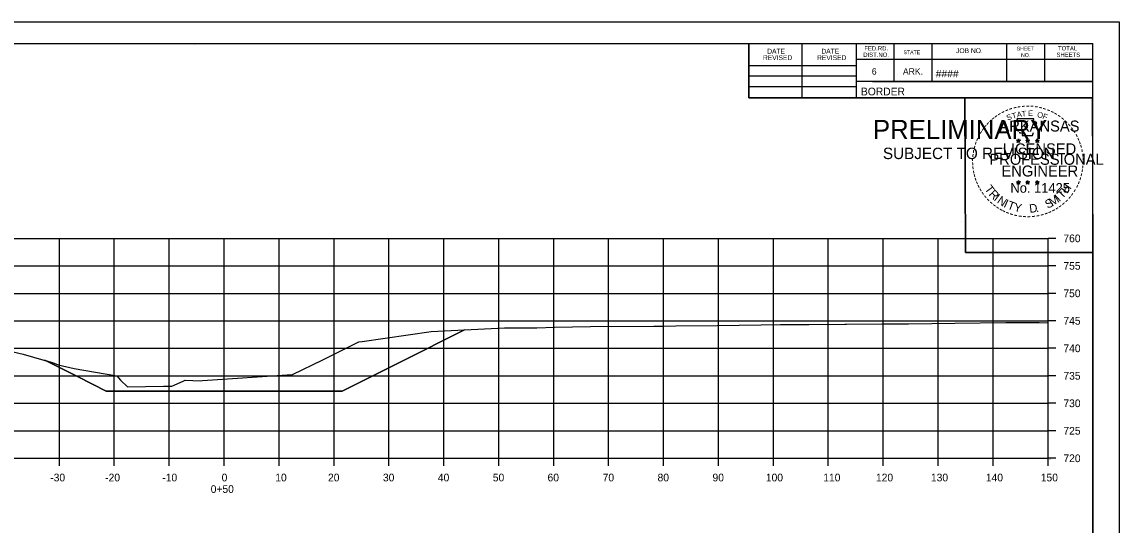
# Model space of a CAD drawing. Extents: x 1354696 to 1366163, y 660729 to 670380.
# Drawn here: x 1363512.9 to 1363712.6, y 669435.6 to 669527.1 of the extents above; entities that cross this region are included whole.
import ezdxf

# ---------------------------------------------------------------- set-up
doc = ezdxf.new("R2010")
doc.units = 0
for name, color, linetype in [('NO PLOT CELL', 7, 'Continuous'), ('R_Axis', 7, 'Continuous'), ('R_Axis Annot', 7, 'Continuous'), ('R_Border', 7, 'Continuous'), ('R_Border PE', 7, 'Continuous'), ('R_Border Prem', 7, 'Continuous'), ('R_Exist Surface', 7, 'Continuous'), ('R_Fin Surface', 7, 'Continuous'), ('R_Grid', 7, 'Continuous'), ('R_No Plot', 7, 'Continuous')]:
    doc.layers.add(name, color=color, linetype=linetype)

msp = doc.modelspace()

# ---------------------------------------------------------------- linework, layer by layer
at = {"layer": 'NO PLOT CELL'}
msp.add_lwpolyline([(1363517.01, 669465.59), (1363518.72, 669465.09), (1363519.43, 669464.74), (1363522.35, 669464.13), (1363530.15, 669462.74), (1363530.78, 669461.97), (1363532.06, 669460.76), (1363538.61, 669460.86), (1363540.14, 669460.88), (1363542.23, 669461.78), (1363542.6, 669461.98), (1363545.37, 669461.87), (1363545.72, 669461.91), (1363562.05, 669463), (1363562.13, 669463), (1363567.64, 669465.66), (1363574.18, 669468.93), (1363574.22, 669468.93), (1363574.8, 669468.99), (1363587.37, 669470.82), (1363593.41, 669471.12), (1363581.94, 669465.38), (1363571.18, 669460), (1363528.18, 669460), (1363523.07, 669462.56)], close=True, dxfattribs=at)
at = {"layer": 'R_Axis'}
for p, q in [((1363699.68, 669447.77), (1363699.68, 669487.77)), ((1363701.08, 669487.77), (1363699.68, 669487.77)), ((1363701.08, 669482.77), (1363699.68, 669482.77)), ((1363701.08, 669477.77), (1363699.68, 669477.77)), ((1363701.08, 669472.77), (1363699.68, 669472.77)), ((1363701.08, 669467.77), (1363699.68, 669467.77)), ((1363701.08, 669462.77), (1363699.68, 669462.77)), ((1363701.08, 669457.77), (1363699.68, 669457.77)), ((1363701.08, 669452.77), (1363699.68, 669452.77)), ((1363399.68, 669447.77), (1363699.68, 669447.77)), ((1363519.68, 669446.37), (1363519.68, 669447.77)), ((1363529.68, 669446.37), (1363529.68, 669447.77)), ((1363539.68, 669446.37), (1363539.68, 669447.77)), ((1363549.68, 669446.37), (1363549.68, 669447.77)), ((1363559.68, 669446.37), (1363559.68, 669447.77)), ((1363569.68, 669446.37), (1363569.68, 669447.77)), ((1363579.68, 669446.37), (1363579.68, 669447.77)), ((1363589.68, 669446.37), (1363589.68, 669447.77)), ((1363599.68, 669446.37), (1363599.68, 669447.77)), ((1363609.68, 669446.37), (1363609.68, 669447.77)), ((1363619.68, 669446.37), (1363619.68, 669447.77)), ((1363629.68, 669446.37), (1363629.68, 669447.77)), ((1363639.68, 669446.37), (1363639.68, 669447.77)), ((1363649.68, 669446.37), (1363649.68, 669447.77)), ((1363659.68, 669446.37), (1363659.68, 669447.77)), ((1363669.68, 669446.37), (1363669.68, 669447.77)), ((1363679.68, 669446.37), (1363679.68, 669447.77)), ((1363689.68, 669446.37), (1363689.68, 669447.77)), ((1363699.68, 669446.37), (1363699.68, 669447.77)), ((1363701.08, 669447.77), (1363699.68, 669447.77))]:
    msp.add_line(p, q, dxfattribs=at)
at = {"layer": 'R_Border'}
for p, q in [((1363391.68, 669523.23), (1363707.86, 669523.23)), ((1363544.2, 669522.97), (1363544.2, 669522.97)), ((1363544.2, 669522.97), (1363544.2, 669522.97)), ((1363645.22, 669513.35), (1363645.22, 669523.23)), ((1363654.9, 669513.35), (1363654.9, 669523.23)), ((1363664.76, 669523.23), (1363664.76, 669513.35)), ((1363671.6, 669523.23), (1363671.6, 669516.29)), ((1363678.54, 669523.23), (1363678.54, 669516.29)), ((1363692.12, 669523.23), (1363692.12, 669516.29)), ((1363699.06, 669523.23), (1363699.06, 669516.29)), ((1363707.86, 669317.77), (1363707.86, 669523.23)), ((1363707.86, 669520.29), (1363664.76, 669520.29)), ((1363707.86, 669520.31), (1363707.86, 669520.31)), ((1363645.22, 669519.21), (1363664.76, 669519.21)), ((1363645.22, 669517.35), (1363664.76, 669517.35)), ((1363645.22, 669515.41), (1363664.76, 669515.41)), ((1363707.86, 669516.29), (1363664.76, 669516.29)), ((1363667.72, 669516.29), (1363707.86, 669516.29)), ((1363707.86, 669513.35), (1363645.22, 669513.35))]:
    msp.add_line(p, q, dxfattribs=at)
at = {"layer": 'R_Border PE'}
for p, q in [((1363693.95, 669505.61), (1363694.29, 669505.5)), ((1363693.95, 669505.61), (1363694.2, 669505.57)), ((1363693.95, 669505.61), (1363694.18, 669505.49)), ((1363694.08, 669505.2), (1363694.29, 669505.5)), ((1363694.08, 669505.2), (1363694.2, 669505.45)), ((1363694.08, 669505.2), (1363694.29, 669505.42)), ((1363694.29, 669505.86), (1363694.25, 669505.61)), ((1363694.29, 669505.5), (1363694.29, 669505.86)), ((1363694.29, 669505.86), (1363694.34, 669505.61)), ((1363694.64, 669505.61), (1363694.29, 669505.5)), ((1363694.51, 669505.2), (1363694.29, 669505.5)), ((1363694.51, 669505.2), (1363694.29, 669505.42)), ((1363694.64, 669505.61), (1363694.36, 669505.56)), ((1363694.51, 669505.2), (1363694.37, 669505.49)), ((1363694.64, 669505.61), (1363694.44, 669505.51)), ((1363695.62, 669505.61), (1363695.96, 669505.5)), ((1363695.62, 669505.61), (1363695.87, 669505.57)), ((1363695.62, 669505.61), (1363695.85, 669505.49)), ((1363695.75, 669505.2), (1363695.96, 669505.5)), ((1363695.75, 669505.2), (1363695.87, 669505.45)), ((1363695.75, 669505.2), (1363695.96, 669505.42)), ((1363695.96, 669505.86), (1363695.92, 669505.61)), ((1363695.96, 669505.5), (1363695.96, 669505.86)), ((1363695.96, 669505.86), (1363696.01, 669505.61)), ((1363696.31, 669505.61), (1363695.96, 669505.5)), ((1363696.18, 669505.2), (1363695.96, 669505.5)), ((1363696.18, 669505.2), (1363695.96, 669505.42)), ((1363696.31, 669505.61), (1363696.03, 669505.56)), ((1363696.18, 669505.2), (1363696.04, 669505.49)), ((1363696.31, 669505.61), (1363696.11, 669505.51)), ((1363697.38, 669505.6), (1363697.73, 669505.49)), ((1363697.38, 669505.6), (1363697.63, 669505.55)), ((1363697.38, 669505.6), (1363697.62, 669505.48)), ((1363697.51, 669505.19), (1363697.73, 669505.49)), ((1363697.51, 669505.19), (1363697.64, 669505.43)), ((1363697.51, 669505.19), (1363697.73, 669505.41)), ((1363697.73, 669505.85), (1363697.69, 669505.6)), ((1363697.73, 669505.49), (1363697.73, 669505.85)), ((1363697.73, 669505.85), (1363697.78, 669505.6)), ((1363698.08, 669505.6), (1363697.73, 669505.49)), ((1363697.94, 669505.19), (1363697.73, 669505.49)), ((1363697.94, 669505.19), (1363697.73, 669505.4)), ((1363698.08, 669505.6), (1363697.79, 669505.55)), ((1363697.94, 669505.19), (1363697.8, 669505.48)), ((1363698.08, 669505.6), (1363697.87, 669505.5)), ((1363693.94, 669498.04), (1363694.29, 669497.93)), ((1363693.94, 669498.04), (1363694.19, 669497.99)), ((1363693.94, 669498.04), (1363694.18, 669497.92)), ((1363694.07, 669497.63), (1363694.29, 669497.93)), ((1363694.07, 669497.63), (1363694.2, 669497.87)), ((1363694.07, 669497.63), (1363694.29, 669497.85)), ((1363694.29, 669498.29), (1363694.25, 669498.04)), ((1363694.29, 669497.93), (1363694.29, 669498.29)), ((1363694.29, 669498.29), (1363694.34, 669498.04)), ((1363694.64, 669498.04), (1363694.29, 669497.93)), ((1363694.5, 669497.63), (1363694.29, 669497.93)), ((1363694.5, 669497.63), (1363694.29, 669497.84)), ((1363694.64, 669498.04), (1363694.35, 669497.99)), ((1363694.5, 669497.63), (1363694.37, 669497.92)), ((1363694.64, 669498.04), (1363694.43, 669497.94)), ((1363695.61, 669498.04), (1363695.96, 669497.93)), ((1363695.61, 669498.04), (1363695.86, 669497.99)), ((1363695.61, 669498.04), (1363695.85, 669497.92)), ((1363695.74, 669497.63), (1363695.96, 669497.93)), ((1363695.74, 669497.63), (1363695.87, 669497.87)), ((1363695.74, 669497.63), (1363695.96, 669497.85)), ((1363695.96, 669498.29), (1363695.92, 669498.04)), ((1363695.96, 669497.93), (1363695.96, 669498.29)), ((1363695.96, 669498.29), (1363696.01, 669498.04)), ((1363696.31, 669498.04), (1363695.96, 669497.93)), ((1363696.17, 669497.63), (1363695.96, 669497.93)), ((1363696.17, 669497.63), (1363695.96, 669497.84)), ((1363696.31, 669498.04), (1363696.02, 669497.99)), ((1363696.17, 669497.63), (1363696.04, 669497.92)), ((1363696.31, 669498.04), (1363696.1, 669497.94)), ((1363697.38, 669498.03), (1363697.73, 669497.92)), ((1363697.38, 669498.03), (1363697.63, 669497.98)), ((1363697.38, 669498.03), (1363697.61, 669497.91)), ((1363697.51, 669497.62), (1363697.73, 669497.92)), ((1363697.51, 669497.62), (1363697.64, 669497.86)), ((1363697.51, 669497.62), (1363697.72, 669497.84)), ((1363697.73, 669498.28), (1363697.69, 669498.03)), ((1363697.94, 669497.62), (1363697.72, 669497.83)), ((1363697.73, 669497.92), (1363697.73, 669498.28)), ((1363697.73, 669498.28), (1363697.78, 669498.03)), ((1363698.07, 669498.03), (1363697.73, 669497.92)), ((1363697.94, 669497.62), (1363697.73, 669497.92)), ((1363698.07, 669498.03), (1363697.79, 669497.98)), ((1363697.94, 669497.62), (1363697.8, 669497.91)), ((1363698.07, 669498.03), (1363697.87, 669497.93))]:
    msp.add_line(p, q, dxfattribs=at)
for points in [[(1363693.99, 669509.49), (1363694.26, 669508.66)], [(1363697.5, 669508.57), (1363697.64, 669508.85), (1363696.95, 669508.83), (1363697.1, 669509.49), (1363693.99, 669509.49)], [(1363694.29, 669505.86), (1363694.51, 669505.2), (1363693.95, 669505.61), (1363694.64, 669505.61), (1363694.08, 669505.2), (1363694.29, 669505.86)], [(1363694.48, 669507.07), (1363694.48, 669506.98), (1363695.04, 669506.96), (1363694.99, 669506.49), (1363696.86, 669506.49), (1363697.06, 669507.02)], [(1363695.96, 669505.86), (1363696.18, 669505.2), (1363695.62, 669505.61), (1363696.31, 669505.61), (1363695.75, 669505.2), (1363695.96, 669505.86)], [(1363697.73, 669505.85), (1363697.94, 669505.19), (1363697.38, 669505.6), (1363698.08, 669505.6), (1363697.51, 669505.19), (1363697.73, 669505.85)], [(1363694.29, 669498.29), (1363694.5, 669497.63), (1363693.94, 669498.04), (1363694.64, 669498.04), (1363694.07, 669497.63), (1363694.29, 669498.29)], [(1363695.96, 669498.29), (1363696.17, 669497.63), (1363695.61, 669498.04), (1363696.31, 669498.04), (1363695.74, 669497.63), (1363695.96, 669498.29)], [(1363697.73, 669498.28), (1363697.94, 669497.62), (1363697.38, 669498.03), (1363698.07, 669498.03), (1363697.51, 669497.62), (1363697.73, 669498.28)]]:
    msp.add_lwpolyline(points, dxfattribs=at)
for centre, radius in [((1363694.29, 669505.5), 0.172), ((1363694.29, 669505.5), 0.145), ((1363694.29, 669505.5), 0.116), ((1363694.29, 669505.5), 0.0991), ((1363694.29, 669505.5), 0.0747), ((1363694.29, 669505.5), 0.0495), ((1363694.29, 669505.5), 0.0296), ((1363695.96, 669505.5), 0.172), ((1363695.96, 669505.5), 0.145), ((1363695.96, 669505.5), 0.116), ((1363695.96, 669505.5), 0.0991), ((1363695.96, 669505.5), 0.0747), ((1363695.96, 669505.5), 0.0495), ((1363695.96, 669505.5), 0.0296), ((1363697.73, 669505.49), 0.172), ((1363697.73, 669505.49), 0.145), ((1363697.73, 669505.49), 0.116), ((1363697.73, 669505.49), 0.0991), ((1363697.73, 669505.49), 0.0747), ((1363697.73, 669505.49), 0.0495), ((1363697.73, 669505.49), 0.0296), ((1363694.29, 669497.93), 0.172), ((1363694.29, 669497.93), 0.145), ((1363694.29, 669497.93), 0.116), ((1363694.29, 669497.93), 0.0991), ((1363694.29, 669497.93), 0.0747), ((1363694.29, 669497.93), 0.0495), ((1363694.29, 669497.93), 0.0296), ((1363695.96, 669497.93), 0.172), ((1363695.96, 669497.93), 0.145), ((1363695.96, 669497.93), 0.116), ((1363695.96, 669497.93), 0.0991), ((1363695.96, 669497.93), 0.0747), ((1363695.96, 669497.93), 0.0495), ((1363695.96, 669497.93), 0.0296), ((1363697.73, 669497.92), 0.172), ((1363697.73, 669497.92), 0.145), ((1363697.73, 669497.92), 0.116), ((1363697.73, 669497.92), 0.0991), ((1363697.73, 669497.92), 0.0747), ((1363697.73, 669497.92), 0.0495), ((1363697.73, 669497.92), 0.0296)]:
    msp.add_circle(centre, radius, dxfattribs=at)
at = {"layer": 'R_Exist Surface'}
msp.add_lwpolyline([(1363511.25, 669467.15), (1363513.1, 669466.73), (1363518.72, 669465.09), (1363519.43, 669464.74), (1363522.35, 669464.13), (1363530.15, 669462.74), (1363530.78, 669461.97), (1363532.06, 669460.76), (1363538.61, 669460.86), (1363540.14, 669460.88), (1363542.23, 669461.78), (1363542.6, 669461.98), (1363545.37, 669461.87), (1363545.72, 669461.91), (1363562.05, 669463), (1363562.13, 669463), (1363567.64, 669465.66), (1363574.18, 669468.93), (1363574.22, 669468.93), (1363574.8, 669468.99), (1363587.37, 669470.82), (1363600.71, 669471.48), (1363600.74, 669471.48), (1363600.79, 669471.48), (1363606.6, 669471.52), (1363609.84, 669471.62), (1363616.4, 669471.73), (1363627.92, 669471.82), (1363629.63, 669471.83), (1363631.92, 669471.86), (1363639.45, 669471.95), (1363647.43, 669472.06), (1363647.46, 669472.06), (1363651, 669472.09), (1363656.13, 669472.08), (1363662.68, 669472.16), (1363662.81, 669472.16), (1363662.99, 669472.16), (1363669.45, 669472.2), (1363674.27, 669472.25), (1363678.51, 669472.29), (1363682.72, 669472.33), (1363691.99, 669472.45), (1363692.91, 669472.47), (1363694.03, 669472.46), (1363698.04, 669472.45), (1363699.68, 669472.43)], dxfattribs=at)
at = {"layer": 'R_Fin Surface'}
msp.add_lwpolyline([(1363517.01, 669465.59), (1363523.07, 669462.56), (1363528.18, 669460), (1363571.18, 669460), (1363581.94, 669465.38), (1363593.41, 669471.12)], dxfattribs=at)
at = {"layer": 'R_Grid'}
for p, q in [((1363399.68, 669487.77), (1363699.68, 669487.77)), ((1363519.68, 669447.77), (1363519.68, 669487.77)), ((1363529.68, 669447.77), (1363529.68, 669487.77)), ((1363539.68, 669447.77), (1363539.68, 669487.77)), ((1363549.68, 669447.77), (1363549.68, 669487.77)), ((1363559.68, 669447.77), (1363559.68, 669487.77)), ((1363569.68, 669447.77), (1363569.68, 669487.77)), ((1363579.68, 669447.77), (1363579.68, 669487.77)), ((1363589.68, 669447.77), (1363589.68, 669487.77)), ((1363599.68, 669447.77), (1363599.68, 669487.77)), ((1363609.68, 669447.77), (1363609.68, 669487.77)), ((1363619.68, 669447.77), (1363619.68, 669487.77)), ((1363629.68, 669447.77), (1363629.68, 669487.77)), ((1363639.68, 669447.77), (1363639.68, 669487.77)), ((1363649.68, 669447.77), (1363649.68, 669487.77)), ((1363659.68, 669447.77), (1363659.68, 669487.77)), ((1363669.68, 669447.77), (1363669.68, 669487.77)), ((1363679.68, 669447.77), (1363679.68, 669487.77)), ((1363689.68, 669447.77), (1363689.68, 669487.77)), ((1363699.68, 669447.77), (1363699.68, 669487.77)), ((1363399.68, 669482.77), (1363699.68, 669482.77)), ((1363399.68, 669477.77), (1363699.68, 669477.77)), ((1363399.68, 669472.77), (1363699.68, 669472.77)), ((1363399.68, 669467.77), (1363699.68, 669467.77)), ((1363399.68, 669462.77), (1363699.68, 669462.77)), ((1363399.68, 669457.77), (1363699.68, 669457.77)), ((1363399.68, 669452.77), (1363699.68, 669452.77)), ((1363399.68, 669447.77), (1363699.68, 669447.77))]:
    msp.add_line(p, q, dxfattribs=at)
at = {"layer": 'R_No Plot'}
for p, q in [((1363379.28, 669527.13), (1363712.61, 669527.13)), ((1363683.9, 669490.9), (1363683.9, 669490.9))]:
    msp.add_line(p, q, dxfattribs=at)
for points in [[(1363379.27, 669527.13), (1363712.61, 669527.13), (1363712.61, 669313.79), (1363379.27, 669313.79)], [(1363625.6, 669523.23), (1363645.22, 669523.23), (1363645.22, 669513.35), (1363661.33, 669513.35), (1363684.53, 669513.35), (1363684.65, 669485.2), (1363707.86, 669485.2), (1363707.86, 669317.77), (1363391.68, 669317.77), (1363391.68, 669523.23)], [(1363684.53, 669513.35), (1363707.74, 669513.35), (1363707.86, 669485.2), (1363684.65, 669485.2)]]:
    msp.add_lwpolyline(points, close=True, dxfattribs=at)

# ---------------------------------------------------------------- texts
at = {"layer": 'NO PLOT CELL'}
for s, p in [('MO:285.19', (1363549.16, 669447.63)), ('CV:83.03', (1363699.68, 669447.63)), ('FV:0.00', (1363699.68, 669447.43))]:
    msp.add_text(s, height=0.14, dxfattribs=at).set_placement(p)
at = {"layer": 'R_Axis Annot'}
for s, p in [('760', (1363702.48, 669487.07)), ('755', (1363702.48, 669482.07)), ('750', (1363702.48, 669477.07)), ('745', (1363702.48, 669472.07)), ('740', (1363702.48, 669467.07)), ('735', (1363702.48, 669462.07)), ('730', (1363702.48, 669457.07)), ('725', (1363702.48, 669452.07)), ('720', (1363702.48, 669447.07)), ('-30', (1363518.02, 669443.57)), ('-20', (1363528.02, 669443.57)), ('-10', (1363538.42, 669443.57)), ('0', (1363549.22, 669443.57)), ('10', (1363558.99, 669443.57)), ('20', (1363568.59, 669443.57)), ('30', (1363578.59, 669443.57)), ('40', (1363588.59, 669443.57)), ('50', (1363598.59, 669443.57)), ('60', (1363608.56, 669443.57)), ('70', (1363618.59, 669443.57)), ('80', (1363628.59, 669443.57)), ('90', (1363638.59, 669443.57)), ('100', (1363648.31, 669443.57)), ('110', (1363658.76, 669443.57)), ('120', (1363668.36, 669443.57)), ('130', (1363678.36, 669443.57)), ('140', (1363688.36, 669443.57)), ('150', (1363698.36, 669443.57)), ('0+50', (1363547.23, 669441.47))]:
    msp.add_text(s, height=1.4, dxfattribs=at).set_placement(p)
at = {"layer": 'R_Border'}
for s, height, p in [('DATE', 0.879, (1363648.56, 669521.37)), ('DATE', 0.879, (1363658.42, 669521.37)), ('DIST.NO.', 0.782, (1363666.04, 669520.77)), ('FED.RD.', 0.782, (1363666.24, 669521.95)), ('STATE', 0.684, (1363673.36, 669521.27)), ('JOB NO.', 0.879, (1363682.94, 669521.47)), ('SHEET', 0.684, (1363693.98, 669521.95)), ('NO.', 0.684, (1363694.76, 669520.77)), ('SHEETS', 0.782, (1363701.22, 669520.77)), ('TOTAL', 0.782, (1363701.5, 669521.95)), ('REVISED', 0.879, (1363647.78, 669520.19)), ('REVISED', 0.879, (1363657.64, 669520.19)), ('6', 1.17, (1363667.6, 669517.55)), ('ARK.', 1.172, (1363673.26, 669517.55)), ('####', 1.4, (1363679.24, 669517.03)), ('BORDER', 1.4, (1363665.62, 669513.78))]:
    msp.add_text(s, height=height, rotation=360, dxfattribs=at).set_placement(p)
at = {"layer": 'R_Border PE'}
for s, height, rotation, p in [('-', 1.6, 19.1761, (1363692.73, 669510.62)), ('-', 1.6, 13.6301, (1363693.48, 669510.86)), ('-', 1.6, 10.2193, (1363694.16, 669511.02)), ('-', 1.6, 5.8968, (1363694.89, 669511.13)), ('-', 1.6, 0.1862, (1363695.66, 669511.2)), ('-', 1.6, 357.743, (1363696.39, 669511.19)), ('-', 1.6, 352.1617, (1363697.13, 669511.13)), ('-', 1.6, 347.2049, (1363697.85, 669511.02)), ('-', 1.6, 342.3362, (1363698.48, 669510.86)), ('-', 1.6, 42.9622, (1363689.38, 669508.47)), ('-', 1.6, 38.9507, (1363689.82, 669508.89)), ('-', 1.6, 36.2317, (1363690.29, 669509.26)), ('-', 1.6, 34.0636, (1363690.87, 669509.66)), ('-', 1.6, 28.7918, (1363691.47, 669510.03)), ('-', 1.6, 24.3072, (1363692.1, 669510.35)), ('S', 1, 21.594, (1363692.34, 669509.17)), ('T', 1, 16.4036, (1363693.26, 669509.5)), ('A', 1, 11.2132, (1363694.08, 669509.75)), ('T', 1, 6.0228, (1363694.93, 669509.91)), ('E', 1, 0.8323, (1363696.04, 669510.02)), ('O', 1, 350.4515, (1363697.64, 669509.81)), ('F', 1, 340.0707, (1363698.59, 669509.59)), ('-', 1.6, 337.8551, (1363699.22, 669510.64)), ('-', 1.6, 334.1211, (1363699.85, 669510.37)), ('-', 1.6, 329.6409, (1363700.43, 669510.09)), ('-', 1.6, 325.8627, (1363701.07, 669509.72)), ('-', 1.6, 320.5297, (1363701.68, 669509.3)), ('-', 1.6, 54.2325, (1363688.12, 669506.94)), ('-', 1.6, 50.6142, (1363688.53, 669507.51)), ('-', 1.6, 48.423, (1363688.94, 669507.99)), ('ARKANSAS', 2, 360, (1363690.84, 669507.2)), ('-', 1.6, 315.5786, (1363702.28, 669508.81)), ('-', 1.6, 309.8797, (1363702.85, 669508.26)), ('-', 1.6, 306.6522, (1363703.38, 669507.66)), ('-', 1.4, 303.6753, (1363703.86, 669507.09)), ('-', 1.6, 67.7743, (1363687.22, 669505.19)), ('-', 1.6, 62.8713, (1363687.48, 669505.8)), ('-', 1.6, 58.0706, (1363687.79, 669506.41)), ('DWB', 0.01, 360, (1363694.28, 669505.49)), ('DWB', 0.01, 360, (1363695.95, 669505.49)), ('DWB', 0.01, 360, (1363697.72, 669505.48)), ('-', 1.6, 299.6684, (1363704.18, 669506.48)), ('-', 1.6, 294.6628, (1363704.5, 669505.87)), ('-', 1.6, 290.5728, (1363704.76, 669505.29)), ('-', 1.6, 81.2013, (1363686.67, 669503.13)), ('-', 1.6, 75.461, (1363686.81, 669503.84)), ('-', 1.6, 72.3945, (1363687, 669504.56)), ('LICENSED', 2, 360, (1363691.44, 669503.05)), ('-', 1.6, 285.1233, (1363705, 669504.71)), ('-', 1.6, 280.5493, (1363705.2, 669503.97)), ('-', 1.6, 94.1959, (1363686.61, 669501.01)), ('-', 1.6, 89.0622, (1363686.57, 669501.74)), ('-', 1.6, 85.1863, (1363686.6, 669502.44)), ('PROFESSIONAL', 2, 360, (1363689.01, 669501.15)), ('-', 1.6, 276.5962, (1363705.36, 669503.2)), ('-', 1.6, 274.3301, (1363705.42, 669502.48)), ('-', 1.6, 269.9407, (1363705.45, 669501.85)), ('-', 1.6, 98.9479, (1363686.68, 669500.35)), ('-', 1.6, 101.7149, (1363686.82, 669499.61)), ('-', 1.6, 105.4578, (1363686.98, 669499.02)), ('ENGINEER', 2, 360, (1363691.2, 669499.02)), ('-', 1.6, 255.7626, (1363705.25, 669499.85)), ('-', 1.6, 260.9953, (1363705.36, 669500.53)), ('-', 1.6, 263.5172, (1363705.43, 669501.18)), ('-', 1.6, 109.0874, (1363687.19, 669498.39)), ('-', 1.6, 114.0643, (1363687.45, 669497.79)), ('-', 1.6, 115.7289, (1363687.75, 669497.17)), ('T', 1.54, 306.0406, (1363688.05, 669496.76)), ('No. 11425', 1.757, 360, (1363692.83, 669496.07)), ('DWB', 0.01, 360, (1363694.28, 669497.92)), ('DWB', 0.01, 360, (1363695.95, 669497.92)), ('DWB', 0.01, 360, (1363697.71, 669497.91)), ('H', 1.54, 54.6088, (1363703.17, 669495.8)), ('-', 1.6, 244.6197, (1363704.59, 669497.83)), ('-', 1.6, 247.8887, (1363704.85, 669498.46)), ('-', 1.6, 252.8681, (1363705.07, 669499.13)), ('-', 1.6, 120.4471, (1363688.11, 669496.59)), ('-', 1.6, 125.8934, (1363688.51, 669496.03)), ('-', 1.6, 130.7181, (1363688.97, 669495.47)), ('R', 1.54, 314.005, (1363688.81, 669495.72)), ('I', 1.54, 321.9694, (1363689.71, 669494.78)), ('N', 1.54, 326.5002, (1363690.28, 669494.31)), ('M', 1.54, 32.6563, (1363700.44, 669493.53)), ('I', 1.54, 42.1136, (1363701.72, 669494.38)), ('T', 1.54, 46.6444, (1363702.28, 669494.86)), ('-', 1.6, 231.2538, (1363703.36, 669495.86)), ('-', 1.6, 233.8452, (1363703.79, 669496.43)), ('-', 1.6, 239.0712, (1363704.19, 669497.08)), ('-', 1.6, 134.2238, (1363689.49, 669494.93)), ('-', 1.6, 138.9338, (1363690.02, 669494.46)), ('-', 1.6, 144.6463, (1363690.57, 669494.06)), ('-', 1.6, 148.0898, (1363691.13, 669493.69)), ('I', 1.54, 335.3603, (1363691.49, 669493.53)), ('T', 1.54, 339.8912, (1363692.15, 669493.2)), ('Y', 1.54, 347.8556, (1363693.37, 669492.75)), ('D', 1.54, 6.3969, (1363696.35, 669492.4)), ('S', 1.54, 26.9312, (1363699.6, 669493.13)), ('-', 1.6, 212.2491, (1363701.28, 669493.93)), ('-', 1.6, 215.7363, (1363701.81, 669494.31)), ('-', 1.6, 221.0851, (1363702.36, 669494.79)), ('-', 1.6, 225.7653, (1363702.88, 669495.3)), ('-', 1.6, 151.5704, (1363691.71, 669493.36)), ('-', 1.6, 154.6002, (1363692.23, 669493.12)), ('-', 1.6, 158.5612, (1363692.86, 669492.86)), ('-', 1.6, 162.7983, (1363693.54, 669492.65)), ('-', 1.6, 167.5555, (1363694.26, 669492.48)), ('-', 1.6, 173.1155, (1363695.03, 669492.37)), ('-', 1.6, 176.5183, (1363695.78, 669492.32)), ('-', 1.6, 181.5918, (1363696.52, 669492.34)), ('-', 1.6, 185.8167, (1363697.33, 669492.42)), ('-', 1.6, 191.2858, (1363698.07, 669492.55)), ('.', 1.54, 13.7642, (1363697.54, 669492.52)), ('-', 1.6, 195.4743, (1363698.8, 669492.75)), ('-', 1.6, 200.7184, (1363699.47, 669492.99)), ('-', 1.6, 204.2516, (1363700.09, 669493.26)), ('-', 1.6, 207.3568, (1363700.72, 669493.58))]:
    msp.add_text(s, height=height, rotation=rotation, dxfattribs=at).set_placement(p)
at = {"layer": 'R_Border Prem'}
for s, height, p in [('PRELIMINARY', 3.5, (1363667.81, 669505.82)), ('DWB', 0.01, (1363668.56, 669507.67)), ('SUBJECT TO REVISION', 2.0751, (1363669.62, 669502.19))]:
    msp.add_text(s, height=height, rotation=360, dxfattribs=at).set_placement(p)

doc.saveas('drawing.dxf')
